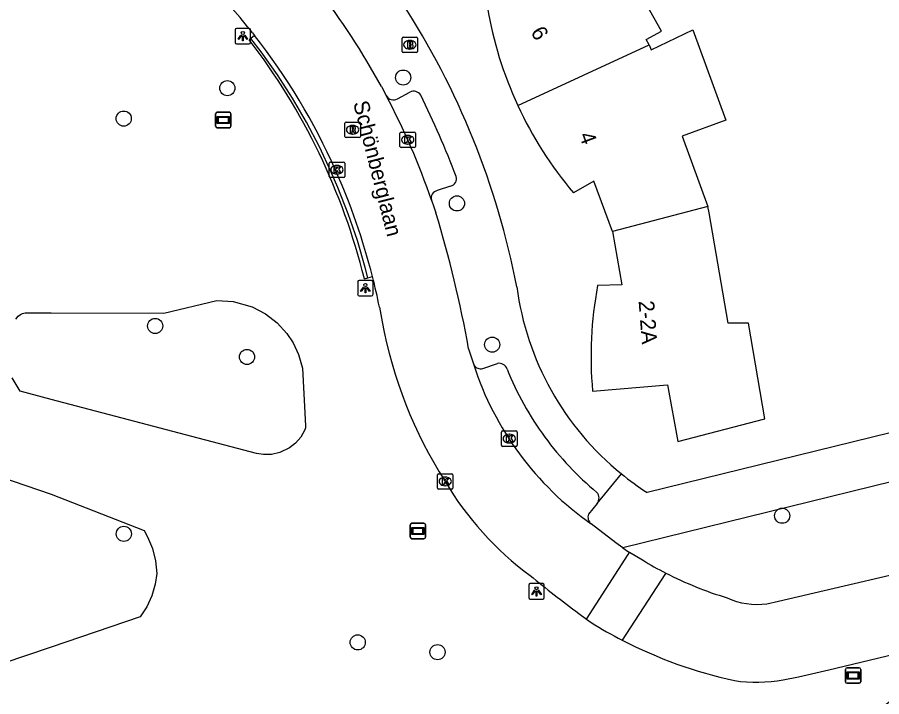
# Model space of a CAD drawing. Extents: x 159053 to 160041, y 380450 to 381422.
# Drawn here: x 159497.8 to 159553.7, y 380821.1 to 380865 of the extents above; entities that cross this region are included whole.
import ezdxf

# ---------------------------------------------------------------- set-up
doc = ezdxf.new("R2010")
doc.units = 0
for name, color, linetype in [('IMGEO_Boom', 7, 'Continuous'), ('IMGEO_Brandkraan', 7, 'Continuous'), ('IMGEO_Fietspad_gesloten', 7, 'Continuous'), ('IMGEO_Groenvoorziening', 7, 'Continuous'), ('IMGEO_Haag', 7, 'Continuous'), ('IMGEO_Kolk', 7, 'Continuous'), ('IMGEO_Lichtpunt', 7, 'Continuous'), ('IMGEO_Openbare_ruimte_label', 7, 'Continuous'), ('IMGEO_Pand', 7, 'Continuous'), ('IMGEO_Pand_nummerreeks', 7, 'Continuous'), ('IMGEO_Rijbaan_lokaal_open', 7, 'Continuous'), ('IMGEO_Rioolput', 7, 'Continuous'), ('IMGEO_Straatnaambord', 7, 'Continuous'), ('IMGEO_Verklikker', 7, 'Continuous'), ('IMGEO_Voetpad_open', 7, 'Continuous')]:
    doc.layers.add(name, color=color, linetype=linetype)

msp = doc.modelspace()

# ---------------------------------------------------------------- linework, layer by layer
at = {"layer": 'IMGEO_Boom'}
for centre in [(159522.763, 380861.097), (159511.392, 380860.416), (159504.694, 380858.446), (159526.238, 380852.964), (159506.726, 380845.043), (159528.52, 380843.835), (159512.664, 380843.04), (159547.269, 380832.776), (159504.701, 380831.602), (159519.824, 380824.59), (159524.984, 380823.957)]:
    msp.add_circle(centre, 0.489, dxfattribs=at)
at = {"layer": 'IMGEO_Brandkraan'}
for p, q in [((159522.692, 380862.791), (159522.692, 380863.643)), ((159522.767, 380863.717), (159523.619, 380863.717)), ((159523.18, 380863.497), (159523.205, 380863.497)), ((159523.693, 380863.643), (159523.693, 380862.791)), ((159523.619, 380862.717), (159522.767, 380862.717)), ((159523.203, 380862.937), (159523.178, 380862.937))]:
    msp.add_line(p, q, dxfattribs=at)
for points in [[(159522.692, 380862.791), (159522.692, 380863.643)], [(159522.767, 380863.717), (159523.619, 380863.717)], [(159523.04, 380863.417), (159523.04, 380863.017), (159523.253, 380863.017)], [(159523.271, 380863.417), (159523.04, 380863.417)], [(159523.219, 380863.336), (159523.165, 380863.336), (159523.165, 380863.26)], [(159523.165, 380863.26), (159523.218, 380863.26)], [(159523.227, 380863.184), (159523.165, 380863.184), (159523.165, 380863.103)], [(159523.693, 380863.643), (159523.693, 380862.791)], [(159523.619, 380862.717), (159522.767, 380862.717)], [(159523.165, 380863.103), (159523.227, 380863.103)]]:
    msp.add_lwpolyline(points, dxfattribs=at)
for centre, radius, start, end in [((159522.769, 380863.641), 0.0765, 91.552, 178.448), ((159522.769, 380863.641), 0.0765, 91.552, 178.448), ((159523.22, 380863.298), 0.0379, 267.8285, 90.9355), ((159523.228, 380863.143), 0.0404, 269.8759, 90.5077), ((159523.275, 380863.272), 0.145, 59.4692, 91.5367), ((159523.3, 380863.319), 0.0922, 285.5137, 58.1501), ((159523.305, 380863.127), 0.105, 301.3115, 78.989), ((159523.617, 380863.641), 0.0765, 1.552, 88.448), ((159523.617, 380863.641), 0.0765, 1.552, 88.448), ((159522.769, 380862.793), 0.0765, 181.552, 268.448), ((159522.769, 380862.793), 0.0765, 181.552, 268.448), ((159523.259, 380863.268), 0.251, 268.6676, 293.5347), ((159523.617, 380862.793), 0.0765, 271.552, 358.448), ((159523.617, 380862.793), 0.0765, 271.552, 358.448)]:
    msp.add_arc(centre, radius, start, end, dxfattribs=at)
for centre, major_axis, ratio, start_param, end_param in [((159523.179, 380863.217), (-0.387, 0.002), 0.722429, 4.712389, 7.853982), ((159523.204, 380863.217), (-0.39, 0.002), 0.717154, 1.570796, 4.712389)]:
    msp.add_ellipse(centre, major_axis=major_axis, ratio=ratio, start_param=start_param, end_param=end_param, dxfattribs=at)
at = {"layer": 'IMGEO_Fietspad_gesloten'}
msp.add_arc((159506.951, 380885.428), 82.056, 303.5975, 313.54477, dxfattribs=at)
at = {"layer": 'IMGEO_Groenvoorziening'}
for points in [[(159507.28, 380845.867), (159510.709, 380846.685), (159511.768, 380846.622), (159512.996, 380846.277), (159513.855, 380845.828), (159514.617, 380845.239), (159515.236, 380844.558), (159515.642, 380843.948), (159516, 380843.192), (159516.254, 380842.311), (159516.45, 380838.589), (159516.456, 380838.466), (159516.401, 380838.328), (159516.141, 380837.864), (159515.806, 380837.472), (159515.414, 380837.159), (159514.795, 380836.859), (159514.247, 380836.738), (159513.732, 380836.731), (159513.281, 380836.807), (159500, 380840.292), (159497.995, 380840.818), (159497.488, 380841.698)], [(159497.715, 380845.49), (159497.865, 380845.671), (159498.019, 380845.783), (159498.158, 380845.846), (159498.313, 380845.886), (159498.556, 380845.89), (159500, 380845.885), (159507.28, 380845.867)], [(159488.814, 380836.91), (159488.914, 380836.911), (159489.136, 380836.913), (159490.645, 380836.924), (159493.43, 380836.403), (159500, 380834.174), (159506.012, 380831.824), (159506.241, 380831.41), (159506.551, 380830.654), (159506.747, 380829.86), (159506.825, 380829.047), (159506.728, 380828.343), (159506.511, 380827.593), (159506.18, 380826.886), (159505.746, 380826.237), (159500, 380824.281), (159496.878, 380823.218), (159489.277, 380821.362), (159488.869, 380821.262), (159488.783, 380821.241)]]:
    msp.add_lwpolyline(points, dxfattribs=at)
at = {"layer": 'IMGEO_Haag'}
for points in [[(159513.158, 380863.815), (159512.913, 380863.626)], [(159512.913, 380863.626), (159512.808, 380863.546)], [(159520.479, 380848.152), (159520.313, 380848.822), (159519.799, 380850.57), (159519.209, 380852.294), (159518.545, 380853.992), (159518.112, 380854.993), (159517.344, 380856.624), (159516.508, 380858.218), (159515.602, 380859.772), (159514.629, 380861.285), (159513.59, 380862.754), (159512.913, 380863.626)], [(159520.251, 380848.093), (159520.479, 380848.152)], [(159520.479, 380848.152), (159520.779, 380848.229)]]:
    msp.add_lwpolyline(points, dxfattribs=at)
msp.add_arc((159479.507, 380837.987), 41.979, 13.9298, 37.5061, dxfattribs=at)
at = {"layer": 'IMGEO_Kolk'}
for p, q in [((159522.556, 380856.652), (159522.556, 380857.504)), ((159522.631, 380857.578), (159523.483, 380857.578)), ((159523.044, 380857.358), (159523.069, 380857.358)), ((159523.557, 380857.504), (159523.557, 380856.652)), ((159523.483, 380856.578), (159522.631, 380856.578)), ((159523.067, 380856.798), (159523.042, 380856.798)), ((159517.981, 380854.711), (159517.981, 380855.563)), ((159518.056, 380855.637), (159518.908, 380855.637)), ((159518.469, 380855.417), (159518.494, 380855.417)), ((159518.982, 380855.563), (159518.982, 380854.711)), ((159518.492, 380854.857), (159518.467, 380854.857)), ((159518.908, 380854.637), (159518.056, 380854.637)), ((159529.124, 380837.332), (159529.124, 380838.184)), ((159529.199, 380838.258), (159530.051, 380838.258)), ((159529.612, 380838.038), (159529.637, 380838.038)), ((159530.125, 380838.184), (159530.125, 380837.332)), ((159529.635, 380837.478), (159529.61, 380837.478)), ((159530.051, 380837.258), (159529.199, 380837.258)), ((159524.979, 380834.567), (159524.979, 380835.419)), ((159525.054, 380835.493), (159525.906, 380835.493)), ((159525.467, 380835.273), (159525.492, 380835.273)), ((159525.98, 380835.419), (159525.98, 380834.567)), ((159525.49, 380834.713), (159525.465, 380834.713)), ((159525.906, 380834.493), (159525.054, 380834.493))]:
    msp.add_line(p, q, dxfattribs=at)
for points in [[(159522.556, 380856.652), (159522.556, 380857.504)], [(159522.631, 380857.578), (159523.483, 380857.578)], [(159522.877, 380857.278), (159523, 380857.278), (159523, 380857.127), (159523.13, 380857.278), (159523.294, 380857.278), (159523.148, 380857.127), (159523.301, 380856.878), (159523.149, 380856.878), (159523.064, 380857.042), (159523, 380856.975), (159523, 380856.878), (159522.877, 380856.878), (159522.877, 380857.278)], [(159523.557, 380857.504), (159523.557, 380856.652)], [(159523.483, 380856.578), (159522.631, 380856.578)], [(159517.981, 380854.711), (159517.981, 380855.563)], [(159518.056, 380855.637), (159518.908, 380855.637)], [(159518.982, 380855.563), (159518.982, 380854.711)], [(159518.302, 380855.337), (159518.425, 380855.337), (159518.425, 380855.186), (159518.555, 380855.337), (159518.719, 380855.337), (159518.573, 380855.186), (159518.726, 380854.937), (159518.574, 380854.937), (159518.489, 380855.101), (159518.425, 380855.034), (159518.425, 380854.937), (159518.302, 380854.937), (159518.302, 380855.337)], [(159518.908, 380854.637), (159518.056, 380854.637)], [(159529.124, 380837.332), (159529.124, 380838.184)], [(159529.199, 380838.258), (159530.051, 380838.258)], [(159530.125, 380838.184), (159530.125, 380837.332)], [(159529.445, 380837.958), (159529.568, 380837.958), (159529.568, 380837.807), (159529.698, 380837.958), (159529.862, 380837.958), (159529.716, 380837.807), (159529.869, 380837.558), (159529.717, 380837.558), (159529.632, 380837.722), (159529.568, 380837.655), (159529.568, 380837.558), (159529.445, 380837.558), (159529.445, 380837.958)], [(159530.051, 380837.258), (159529.199, 380837.258)], [(159524.979, 380834.567), (159524.979, 380835.419)], [(159525.054, 380835.493), (159525.906, 380835.493)], [(159525.98, 380835.419), (159525.98, 380834.567)], [(159525.3, 380835.193), (159525.423, 380835.193), (159525.423, 380835.042), (159525.553, 380835.193), (159525.717, 380835.193), (159525.571, 380835.042), (159525.724, 380834.793), (159525.572, 380834.793), (159525.487, 380834.957), (159525.423, 380834.89), (159525.423, 380834.793), (159525.3, 380834.793), (159525.3, 380835.193)], [(159525.906, 380834.493), (159525.054, 380834.493)]]:
    msp.add_lwpolyline(points, dxfattribs=at)
for centre, start, end in [((159522.633, 380857.502), 91.552, 178.448), ((159522.633, 380857.502), 91.552, 178.448), ((159523.481, 380857.502), 1.552, 88.448), ((159523.481, 380857.502), 1.552, 88.448), ((159522.633, 380856.654), 181.552, 268.448), ((159522.633, 380856.654), 181.552, 268.448), ((159523.481, 380856.654), 271.552, 358.448), ((159523.481, 380856.654), 271.552, 358.448), ((159518.058, 380855.561), 91.552, 178.448), ((159518.058, 380855.561), 91.552, 178.448), ((159518.906, 380855.561), 1.552, 88.448), ((159518.906, 380855.561), 1.552, 88.448), ((159518.058, 380854.713), 181.552, 268.448), ((159518.058, 380854.713), 181.552, 268.448), ((159518.906, 380854.713), 271.552, 358.448), ((159518.906, 380854.713), 271.552, 358.448), ((159529.201, 380838.182), 91.552, 178.448), ((159529.201, 380838.182), 91.552, 178.448), ((159530.049, 380838.182), 1.552, 88.448), ((159530.049, 380838.182), 1.552, 88.448), ((159529.201, 380837.334), 181.552, 268.448), ((159529.201, 380837.334), 181.552, 268.448), ((159530.049, 380837.334), 271.552, 358.448), ((159530.049, 380837.334), 271.552, 358.448), ((159525.056, 380835.417), 91.552, 178.448), ((159525.056, 380835.417), 91.552, 178.448), ((159525.904, 380835.417), 1.552, 88.448), ((159525.904, 380835.417), 1.552, 88.448), ((159525.056, 380834.569), 181.552, 268.448), ((159525.056, 380834.569), 181.552, 268.448), ((159525.904, 380834.569), 271.552, 358.448), ((159525.904, 380834.569), 271.552, 358.448)]:
    msp.add_arc(centre, 0.0765, start, end, dxfattribs=at)
for centre, major_axis, ratio, start_param, end_param in [((159523.043, 380857.078), (-0.387, 0.002), 0.722429, 4.712389, 7.853982), ((159523.068, 380857.078), (-0.39, 0.002), 0.717154, 1.570796, 4.712389), ((159518.468, 380855.137), (-0.387, 0.002), 0.722429, 4.712389, 7.853982), ((159518.493, 380855.137), (-0.39, 0.002), 0.717154, 1.570796, 4.712389), ((159529.611, 380837.758), (-0.387, 0.002), 0.722429, 4.712389, 7.853982), ((159529.636, 380837.758), (-0.39, 0.002), 0.717154, 1.570796, 4.712389), ((159525.466, 380834.993), (-0.387, 0.002), 0.722429, 4.712389, 7.853982), ((159525.491, 380834.993), (-0.39, 0.002), 0.717154, 1.570796, 4.712389)]:
    msp.add_ellipse(centre, major_axis=major_axis, ratio=ratio, start_param=start_param, end_param=end_param, dxfattribs=at)
at = {"layer": 'IMGEO_Lichtpunt'}
for p, q in [((159511.895, 380864.182), (159511.895, 380863.375)), ((159511.895, 380864.182), (159511.895, 380863.375)), ((159512.797, 380864.277), (159511.989, 380864.277)), ((159512.797, 380864.277), (159511.989, 380864.277)), ((159512.891, 380863.375), (159512.891, 380864.182)), ((159512.891, 380863.375), (159512.891, 380864.182)), ((159511.989, 380863.281), (159512.797, 380863.281)), ((159511.989, 380863.281), (159512.797, 380863.281)), ((159519.82, 380847.894), (159519.82, 380847.087)), ((159519.82, 380847.894), (159519.82, 380847.087)), ((159520.722, 380847.989), (159519.914, 380847.989)), ((159520.722, 380847.989), (159519.914, 380847.989)), ((159520.816, 380847.087), (159520.816, 380847.894)), ((159520.816, 380847.087), (159520.816, 380847.894)), ((159519.914, 380846.993), (159520.722, 380846.993)), ((159519.914, 380846.993), (159520.722, 380846.993)), ((159530.886, 380828.292), (159530.886, 380827.485)), ((159530.886, 380828.292), (159530.886, 380827.485)), ((159531.788, 380828.387), (159530.98, 380828.387)), ((159531.788, 380828.387), (159530.98, 380828.387)), ((159531.882, 380827.485), (159531.882, 380828.292)), ((159531.882, 380827.485), (159531.882, 380828.292)), ((159530.98, 380827.391), (159531.788, 380827.391)), ((159530.98, 380827.391), (159531.788, 380827.391))]:
    msp.add_line(p, q, dxfattribs=at)
for points in [[(159512.269, 380863.846), (159512.308, 380863.818), (159512.12, 380863.556), (159512.082, 380863.583), (159512.269, 380863.846)], [(159512.371, 380863.798), (159512.418, 380863.798), (159512.418, 380863.476), (159512.371, 380863.476), (159512.371, 380863.798)], [(159512.481, 380863.818), (159512.519, 380863.845), (159512.706, 380863.583), (159512.667, 380863.555), (159512.481, 380863.818)], [(159520.194, 380847.558), (159520.233, 380847.53), (159520.045, 380847.268), (159520.007, 380847.295), (159520.194, 380847.558)], [(159520.406, 380847.53), (159520.444, 380847.557), (159520.631, 380847.295), (159520.592, 380847.267), (159520.406, 380847.53)], [(159520.296, 380847.51), (159520.343, 380847.51), (159520.343, 380847.188), (159520.296, 380847.188), (159520.296, 380847.51)], [(159531.26, 380827.956), (159531.299, 380827.928), (159531.111, 380827.666), (159531.073, 380827.693), (159531.26, 380827.956)], [(159531.362, 380827.908), (159531.409, 380827.908), (159531.409, 380827.586), (159531.362, 380827.586), (159531.362, 380827.908)], [(159531.472, 380827.928), (159531.51, 380827.955), (159531.697, 380827.693), (159531.658, 380827.665), (159531.472, 380827.928)]]:
    msp.add_lwpolyline(points, dxfattribs=at)
for centre in [(159512.394, 380863.98), (159520.319, 380847.692), (159531.385, 380828.09)]:
    msp.add_circle(centre, 0.0994, dxfattribs=at)
for centre, start, end in [((159511.989, 380864.182), 90, 180), ((159511.989, 380864.182), 90, 180), ((159512.797, 380864.182), 0, 90), ((159512.797, 380864.182), 0, 90), ((159511.989, 380863.375), 180, 270), ((159511.989, 380863.375), 180, 270), ((159512.797, 380863.375), 270, 0), ((159512.797, 380863.375), 270, 360), ((159519.914, 380847.894), 90, 180), ((159519.914, 380847.894), 90, 180), ((159520.722, 380847.894), 0, 90), ((159520.722, 380847.894), 0, 90), ((159519.914, 380847.087), 180, 270), ((159519.914, 380847.087), 180, 270), ((159520.722, 380847.087), 270, 0), ((159520.722, 380847.087), 270, 360), ((159530.98, 380828.292), 90, 180), ((159530.98, 380828.292), 90, 180), ((159531.788, 380828.292), 0, 90), ((159531.788, 380828.292), 0, 90), ((159530.98, 380827.485), 180, 270), ((159530.98, 380827.485), 180, 270), ((159531.788, 380827.485), 270, 0), ((159531.788, 380827.485), 270, 360)]:
    msp.add_arc(centre, 0.0946, start, end, dxfattribs=at)
at = {"layer": 'IMGEO_Pand'}
for points in [[(159538.674, 380863.21), (159538.483, 380863.549), (159539.471, 380864.105), (159536.542, 380869.313), (159535.554, 380868.757), (159533.241, 380872.87)], [(159538.674, 380863.21), (159538.793, 380862.894), (159541.501, 380864.184), (159543.621, 380858.337), (159540.801, 380857.314), (159542.469, 380852.754)], [(159530.166, 380859.302), (159538.674, 380863.21)], [(159536.304, 380851.138), (159535.092, 380854.393), (159533.773, 380853.658)], [(159535.008, 380840.832), (159539.851, 380841.239), (159540.527, 380837.567), (159546.152, 380839.032), (159545.09, 380845.226), (159543.781, 380845.226), (159542.54, 380852.347), (159542.469, 380852.754)], [(159542.469, 380852.754), (159536.304, 380851.138)], [(159536.304, 380851.138), (159536.902, 380847.71), (159535.337, 380847.65)]]:
    msp.add_lwpolyline(points, dxfattribs=at)
for centre, radius, start, end in [((159552.669, 380869.696), 24.787, 189.4357, 204.7914), ((159552.636, 380869.688), 24.754, 204.8065, 220.3576), ((159559.626, 380843.061), 24.718, 169.3009, 185.1738)]:
    msp.add_arc(centre, radius, start, end, dxfattribs=at)
at = {"layer": 'IMGEO_Rijbaan_lokaal_open'}
for points in [[(159513.023, 380863.986), (159513.091, 380863.901), (159513.158, 380863.815)], [(159521.357, 380860.514), (159521.67, 380859.931)], [(159524.599, 380853.172), (159524.744, 380852.744), (159524.873, 380852.354)], [(159521.227, 380846.262), (159521.407, 380845.32)], [(159526.996, 380843.571), (159527.323, 380842.527)], [(159536.959, 380830.711), (159536.513, 380831.016), (159534.922, 380832.242)], [(159534.626, 380826.082), (159537.312, 380830.273), (159537.403, 380830.414)], [(159536.959, 380830.711), (159537.342, 380830.45), (159537.403, 380830.414)], [(159537.403, 380830.414), (159538.231, 380829.922)], [(159546.28, 380827.092), (159547.02, 380827.247), (159558.478, 380829.915)], [(159539.741, 380829.071), (159539.674, 380828.969), (159536.92, 380824.734)], [(159534.12, 380826.453), (159534.626, 380826.082)], [(159534.626, 380826.082), (159534.919, 380825.866)], [(159547.34, 380822.166), (159548.32, 380822.368), (159550.277, 380822.826), (159557.209, 380824.478)]]:
    msp.add_lwpolyline(points, dxfattribs=at)
for centre, radius, start, end in [((159480.923, 380838.553), 40.954, 38.3899, 44.1086), ((159477.57, 380836.473), 49.953, 28.7692, 37.4119), ((159480.903, 380838.515), 40.994, 23.8926, 38.1104), ((159478.736, 380837.311), 48.529, 19.0766, 27.7822), ((159479.936, 380837.891), 42.131, 14.2047, 24.1359), ((159451.565, 380829.986), 76.645, 10.20935, 16.96808), ((159480.536, 380838.029), 41.516, 11.4385, 14.2229), ((159549.524, 380850.445), 28.58, 190.3307, 212.6765), ((159546.548, 380848.782), 20.217, 198.0215, 234.8956), ((159543.086, 380845.36), 20.431, 210.4207, 233.6201), ((159550.116, 380849.245), 22.686, 238.4061, 242.7848), ((159596.891, 380910.224), 104.68, 230.96674, 233.15509), ((159550.346, 380849.662), 23.162, 242.7504, 253.3381), ((159545.632, 380831.604), 4.559, 244.994, 278.173), ((159550.322, 380850.76), 29.274, 238.252, 242.7528), ((159550.499, 380851.057), 29.619, 242.7123, 257.6793), ((159545.617, 380831.908), 9.893, 261.6395, 280.028)]:
    msp.add_arc(centre, radius, start, end, dxfattribs=at)
at = {"layer": 'IMGEO_Rioolput'}
for p, q in [((159518.993, 380857.298), (159518.993, 380858.15)), ((159519.068, 380858.224), (159519.92, 380858.224)), ((159519.994, 380858.15), (159519.994, 380857.298)), ((159519.481, 380858.004), (159519.506, 380858.004)), ((159519.92, 380857.224), (159519.068, 380857.224)), ((159519.504, 380857.444), (159519.479, 380857.444))]:
    msp.add_line(p, q, dxfattribs=at)
for points in [[(159518.993, 380857.298), (159518.993, 380858.15)], [(159519.068, 380858.224), (159519.92, 380858.224)], [(159519.994, 380858.15), (159519.994, 380857.298)], [(159519.582, 380857.922), (159519.33, 380857.924), (159519.33, 380857.524)], [(159519.33, 380857.524), (159519.454, 380857.524), (159519.454, 380857.686), (159519.465, 380857.686)], [(159519.508, 380857.843), (159519.454, 380857.843), (159519.454, 380857.762)], [(159519.454, 380857.762), (159519.506, 380857.762)], [(159519.512, 380857.657), (159519.583, 380857.524), (159519.723, 380857.524), (159519.658, 380857.65)], [(159519.92, 380857.224), (159519.068, 380857.224)]]:
    msp.add_lwpolyline(points, dxfattribs=at)
for centre, radius, start, end in [((159519.07, 380858.148), 0.0765, 91.552, 178.448), ((159519.07, 380858.148), 0.0765, 91.552, 178.448), ((159519.918, 380858.148), 0.0765, 1.552, 88.448), ((159519.918, 380858.148), 0.0765, 1.552, 88.448), ((159519.464, 380857.633), 0.0533, 26.0293, 88.6989), ((159519.49, 380857.951), 0.19, 274.7715, 282.9687), ((159519.514, 380857.747), 0.0964, 77.0061, 93.1865), ((159519.528, 380857.804), 0.0378, 276.6634, 79.6772), ((159519.581, 380857.812), 0.109, 350.3612, 89.416), ((159519.579, 380857.812), 0.112, 277.5842, 350.9817), ((159519.563, 380857.597), 0.108, 29.5134, 73.7905), ((159519.07, 380857.3), 0.0765, 181.552, 268.448), ((159519.07, 380857.3), 0.0765, 181.552, 268.448), ((159519.918, 380857.3), 0.0765, 271.552, 358.448), ((159519.918, 380857.3), 0.0765, 271.552, 358.448)]:
    msp.add_arc(centre, radius, start, end, dxfattribs=at)
for centre, major_axis, ratio, start_param, end_param in [((159519.48, 380857.724), (-0.387, 0.002), 0.722429, 4.712389, 7.853982), ((159519.505, 380857.724), (-0.39, 0.002), 0.717154, 1.570796, 4.712389)]:
    msp.add_ellipse(centre, major_axis=major_axis, ratio=ratio, start_param=start_param, end_param=end_param, dxfattribs=at)
at = {"layer": 'IMGEO_Straatnaambord'}
for p, q in [((159551.46, 380822.946), (159552.25, 380822.946)), ((159552.25, 380822.946), (159551.46, 380822.946)), ((159551.36, 380822.046), (159551.36, 380822.846)), ((159551.36, 380822.846), (159551.36, 380822.046)), ((159552.35, 380822.846), (159552.35, 380822.046)), ((159552.35, 380822.046), (159552.35, 380822.846)), ((159552.25, 380821.946), (159551.46, 380821.946)), ((159551.46, 380821.946), (159552.25, 380821.946))]:
    msp.add_line(p, q, dxfattribs=at)
for points in [[(159551.461, 380822.678), (159552.249, 380822.678), (159552.249, 380822.214), (159551.461, 380822.214), (159551.461, 380822.678)], [(159551.526, 380822.613), (159551.526, 380822.279), (159552.184, 380822.279), (159552.184, 380822.613), (159551.526, 380822.613)]]:
    msp.add_lwpolyline(points, dxfattribs=at)
for centre, start, end in [((159551.46, 380822.846), 90, 180), ((159551.46, 380822.846), 90, 180), ((159552.25, 380822.846), 0, 90), ((159552.25, 380822.846), 360, 90), ((159551.46, 380822.046), 180, 270), ((159551.46, 380822.046), 180, 270), ((159552.25, 380822.046), 270, 0), ((159552.25, 380822.046), 270, 0)]:
    msp.add_arc(centre, 0.1, start, end, dxfattribs=at)
at = {"layer": 'IMGEO_Verklikker'}
for p, q in [((159510.635, 380857.956), (159510.635, 380858.756)), ((159510.635, 380858.756), (159510.635, 380857.956)), ((159510.735, 380858.856), (159511.525, 380858.856)), ((159511.525, 380858.856), (159510.735, 380858.856)), ((159511.625, 380858.756), (159511.625, 380857.956)), ((159511.625, 380857.956), (159511.625, 380858.756)), ((159511.525, 380857.856), (159510.735, 380857.856)), ((159510.735, 380857.856), (159511.525, 380857.856)), ((159523.218, 380831.392), (159523.218, 380832.192)), ((159523.218, 380832.192), (159523.218, 380831.392)), ((159523.318, 380832.292), (159524.108, 380832.292)), ((159524.108, 380832.292), (159523.318, 380832.292)), ((159524.208, 380832.192), (159524.208, 380831.392)), ((159524.208, 380831.392), (159524.208, 380832.192)), ((159524.108, 380831.292), (159523.318, 380831.292)), ((159523.318, 380831.292), (159524.108, 380831.292))]:
    msp.add_line(p, q, dxfattribs=at)
for points in [[(159510.736, 380858.588), (159511.524, 380858.588), (159511.524, 380858.124), (159510.736, 380858.124), (159510.736, 380858.588)], [(159510.801, 380858.523), (159510.801, 380858.189), (159511.459, 380858.189), (159511.459, 380858.523), (159510.801, 380858.523)], [(159523.319, 380832.024), (159524.107, 380832.024), (159524.107, 380831.56), (159523.319, 380831.56), (159523.319, 380832.024)], [(159523.384, 380831.959), (159523.384, 380831.625), (159524.042, 380831.625), (159524.042, 380831.959), (159523.384, 380831.959)]]:
    msp.add_lwpolyline(points, dxfattribs=at)
for centre, start, end in [((159510.735, 380858.756), 90, 180), ((159510.735, 380858.756), 90, 180), ((159511.525, 380858.756), 0, 90), ((159511.525, 380858.756), 360, 90), ((159510.735, 380857.956), 180, 270), ((159510.735, 380857.956), 180, 270), ((159511.525, 380857.956), 270, 0), ((159511.525, 380857.956), 270, 0), ((159523.318, 380832.192), 90, 180), ((159523.318, 380832.192), 90, 180), ((159524.108, 380832.192), 0, 90), ((159524.108, 380832.192), 360, 90), ((159523.318, 380831.392), 180, 270), ((159523.318, 380831.392), 180, 270), ((159524.108, 380831.392), 270, 0), ((159524.108, 380831.392), 270, 0)]:
    msp.add_arc(centre, 0.1, start, end, dxfattribs=at)
at = {"layer": 'IMGEO_Voetpad_open'}
for points in [[(159522.392, 380859.721), (159523.195, 380860.155)], [(159525.824, 380854.082), (159524.97, 380853.796)], [(159527.921, 380842.298), (159528.854, 380842.623)], [(159558.918, 380839.284), (159558.222, 380839.104), (159556.715, 380838.734), (159538.543, 380834.275)], [(159535.311, 380833.57), (159536.871, 380835.486)], [(159557.122, 380835.656), (159536.959, 380830.711)], [(159535.311, 380833.57), (159534.748, 380832.87)]]:
    msp.add_lwpolyline(points, dxfattribs=at)
for centre, radius, start, end in [((159479.625, 380837.852), 51.411, 10.905, 33.0883), ((159522.133, 380860.176), 0.524, 207.8819, 299.683), ((159523.445, 380859.705), 0.514, 29.157, 119.0605), ((159470.299, 380833.359), 59.832, 20.89922, 26.39272), ((159525.693, 380854.581), 0.516, 284.7455, 13.6804), ((159525.069, 380853.315), 0.492, 101.666, 196.8667), ((159548.662, 380850.018), 18.713, 187.4911, 230.945), ((159527.767, 380842.792), 0.517, 210.8172, 287.2748), ((159528.957, 380842.085), 0.548, 18.6589, 100.8053), ((159548.188, 380849.786), 20.169, 201.9106, 216.2649), ((159548.694, 380850.233), 20.841, 216.4325, 229.9266), ((159548.473, 380849.745), 18.383, 230.8659, 237.3038), ((159534.872, 380833.907), 0.554, 322.4831, 42.9619), ((159535.253, 380832.672), 0.542, 158.5603, 232.4126), ((159505.556, 380887.192), 82.343, 303.79409, 309.43369)]:
    msp.add_arc(centre, radius, start, end, dxfattribs=at)

# ---------------------------------------------------------------- texts
at = {"layer": 'IMGEO_Openbare_ruimte_label'}
msp.add_text('Schönberglaan', height=1, rotation=284.3003, dxfattribs=at).set_placement((159519.521, 380859.463))
at = {"layer": 'IMGEO_Pand_nummerreeks'}
for s, rotation, p in [('6', 300.0572, (159530.979, 380864.046)), ('4', 290.4228, (159534.12, 380857.377)), ('2-2A', 274.3653, (159537.985, 380846.647))]:
    msp.add_text(s, height=1, rotation=rotation, dxfattribs=at).set_placement(p)

doc.saveas('drawing.dxf')
